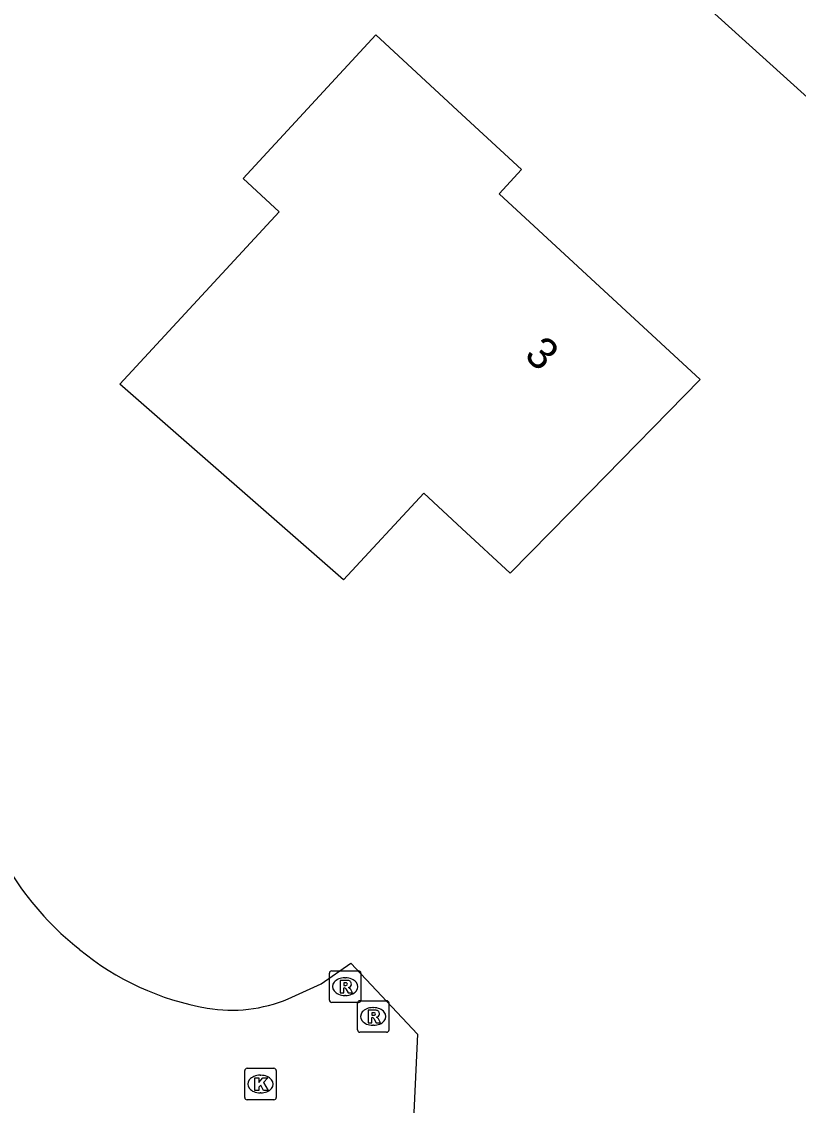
# Model space of a CAD drawing. Extents: x 163268 to 164360, y 381529 to 382285.
# Drawn here: x 163986.03 to 164010.68, y 381954.58 to 381988.97 of the extents above; entities that cross this region are included whole.
import ezdxf

# ---------------------------------------------------------------- set-up
doc = ezdxf.new("R2010")
doc.units = 0
for name, color, linetype in [('IMGEO_Kolk', 7, 'Continuous'), ('IMGEO_Pand', 7, 'Continuous'), ('IMGEO_Pand_nummerreeks', 7, 'Continuous'), ('IMGEO_Rioolput', 7, 'Continuous'), ('IMGEO_Voetpad_open', 7, 'Continuous')]:
    doc.layers.add(name, color=color, linetype=linetype)

msp = doc.modelspace()

# ---------------------------------------------------------------- linework, layer by layer
at = {"layer": 'IMGEO_Kolk'}
for p, q in [((163993.183, 381955.75), (163994.035, 381955.75)), ((163993.108, 381954.824), (163993.108, 381955.676)), ((163993.596, 381955.53), (163993.621, 381955.53)), ((163994.109, 381955.676), (163994.109, 381954.824)), ((163994.035, 381954.75), (163993.183, 381954.75)), ((163993.619, 381954.97), (163993.594, 381954.97))]:
    msp.add_line(p, q, dxfattribs=at)
for points in [[(163993.183, 381955.75), (163994.035, 381955.75)], [(163993.108, 381954.824), (163993.108, 381955.676)], [(163993.429, 381955.45), (163993.552, 381955.45), (163993.552, 381955.299), (163993.682, 381955.45), (163993.846, 381955.45), (163993.7, 381955.299), (163993.853, 381955.05), (163993.701, 381955.05), (163993.616, 381955.214), (163993.552, 381955.147), (163993.552, 381955.05), (163993.429, 381955.05), (163993.429, 381955.45)], [(163994.109, 381955.676), (163994.109, 381954.824)], [(163994.035, 381954.75), (163993.183, 381954.75)]]:
    msp.add_lwpolyline(points, dxfattribs=at)
for centre, start, end in [((163993.185, 381955.674), 91.552, 178.448), ((163993.185, 381955.674), 91.552, 178.448), ((163994.033, 381955.674), 1.552, 88.448), ((163994.033, 381955.674), 1.552, 88.448), ((163993.185, 381954.826), 181.552, 268.448), ((163993.185, 381954.826), 181.552, 268.448), ((163994.033, 381954.826), 271.552, 358.448), ((163994.033, 381954.826), 271.552, 358.448)]:
    msp.add_arc(centre, 0.0765, start, end, dxfattribs=at)
for centre, major_axis, ratio, start_param, end_param in [((163993.595, 381955.25), (-0.387, 0.002), 0.722429, 4.712389, 7.853982), ((163993.62, 381955.25), (-0.39, 0.002), 0.717154, 1.570796, 4.712389)]:
    msp.add_ellipse(centre, major_axis=major_axis, ratio=ratio, start_param=start_param, end_param=end_param, dxfattribs=at)
at = {"layer": 'IMGEO_Pand'}
msp.add_lwpolyline([(164000, 381972.883), (163998.789, 381974.003), (163996.243, 381971.249), (163989.143, 381977.459), (163994.207, 381982.936), (163993.06, 381983.996), (163997.269, 381988.548), (164000, 381986.023), (164001.892, 381984.273), (164001.183, 381983.506), (164007.562, 381977.608), (164004.063, 381974.038), (164001.537, 381971.461), (164000, 381972.883)], dxfattribs=at)
at = {"layer": 'IMGEO_Rioolput'}
for p, q in [((163995.872, 381958.842), (163996.724, 381958.842)), ((163995.797, 381957.916), (163995.797, 381958.768)), ((163996.285, 381958.622), (163996.31, 381958.622)), ((163996.798, 381958.768), (163996.798, 381957.916)), ((163996.724, 381957.842), (163995.872, 381957.842)), ((163996.308, 381958.062), (163996.283, 381958.062)), ((163996.687, 381956.97), (163996.687, 381957.822)), ((163996.762, 381957.896), (163997.614, 381957.896)), ((163997.688, 381957.822), (163997.688, 381956.97)), ((163997.175, 381957.676), (163997.2, 381957.676)), ((163997.614, 381956.896), (163996.762, 381956.896)), ((163997.198, 381957.116), (163997.173, 381957.116))]:
    msp.add_line(p, q, dxfattribs=at)
for points in [[(163995.872, 381958.842), (163996.724, 381958.842)], [(163995.797, 381957.916), (163995.797, 381958.768)], [(163996.386, 381958.54), (163996.134, 381958.542), (163996.134, 381958.142)], [(163996.798, 381958.768), (163996.798, 381957.916)], [(163996.134, 381958.142), (163996.258, 381958.142), (163996.258, 381958.304), (163996.269, 381958.304)], [(163996.312, 381958.461), (163996.258, 381958.461), (163996.258, 381958.38)], [(163996.258, 381958.38), (163996.31, 381958.38)], [(163996.316, 381958.275), (163996.387, 381958.142), (163996.527, 381958.142), (163996.462, 381958.268)], [(163996.724, 381957.842), (163995.872, 381957.842)], [(163996.687, 381956.97), (163996.687, 381957.822)], [(163996.762, 381957.896), (163997.614, 381957.896)], [(163997.688, 381957.822), (163997.688, 381956.97)], [(163997.276, 381957.594), (163997.024, 381957.596), (163997.024, 381957.196)], [(163997.202, 381957.515), (163997.148, 381957.515), (163997.148, 381957.434)], [(163997.024, 381957.196), (163997.148, 381957.196), (163997.148, 381957.358), (163997.159, 381957.358)], [(163997.148, 381957.434), (163997.2, 381957.434)], [(163997.206, 381957.329), (163997.277, 381957.196), (163997.417, 381957.196), (163997.352, 381957.322)], [(163997.614, 381956.896), (163996.762, 381956.896)]]:
    msp.add_lwpolyline(points, dxfattribs=at)
for centre, radius, start, end in [((163995.874, 381958.766), 0.0765, 91.552, 178.448), ((163995.874, 381958.766), 0.0765, 91.552, 178.448), ((163996.722, 381958.766), 0.0765, 1.552, 88.448), ((163996.722, 381958.766), 0.0765, 1.552, 88.448), ((163996.385, 381958.43), 0.109, 350.3612, 89.416), ((163996.268, 381958.251), 0.0533, 26.0293, 88.6989), ((163996.294, 381958.569), 0.19, 274.7715, 282.9687), ((163996.318, 381958.365), 0.0964, 77.0061, 93.1865), ((163996.332, 381958.422), 0.0378, 276.6634, 79.6772), ((163996.383, 381958.43), 0.112, 277.5842, 350.9817), ((163996.367, 381958.215), 0.108, 29.5134, 73.7905), ((163995.874, 381957.918), 0.0765, 181.552, 268.448), ((163995.874, 381957.918), 0.0765, 181.552, 268.448), ((163996.764, 381957.82), 0.0765, 91.552, 178.448), ((163996.764, 381957.82), 0.0765, 91.552, 178.448), ((163996.722, 381957.918), 0.0765, 271.552, 358.448), ((163996.722, 381957.918), 0.0765, 271.552, 358.448), ((163997.612, 381957.82), 0.0765, 1.552, 88.448), ((163997.612, 381957.82), 0.0765, 1.552, 88.448), ((163997.208, 381957.419), 0.0964, 77.0061, 93.1865), ((163997.222, 381957.476), 0.0378, 276.6634, 79.6772), ((163997.275, 381957.484), 0.109, 350.3612, 89.416), ((163997.273, 381957.484), 0.112, 277.5842, 350.9817), ((163997.158, 381957.305), 0.0533, 26.0293, 88.6989), ((163997.184, 381957.623), 0.19, 274.7715, 282.9687), ((163997.257, 381957.269), 0.108, 29.5134, 73.7905), ((163996.764, 381956.972), 0.0765, 181.552, 268.448), ((163996.764, 381956.972), 0.0765, 181.552, 268.448), ((163997.612, 381956.972), 0.0765, 271.552, 358.448), ((163997.612, 381956.972), 0.0765, 271.552, 358.448)]:
    msp.add_arc(centre, radius, start, end, dxfattribs=at)
for centre, major_axis, ratio, start_param, end_param in [((163996.284, 381958.342), (-0.387, 0.002), 0.722429, 4.712389, 7.853982), ((163996.309, 381958.342), (-0.39, 0.002), 0.717154, 1.570796, 4.712389), ((163997.174, 381957.396), (-0.387, 0.002), 0.722429, 4.712389, 7.853982), ((163997.199, 381957.396), (-0.39, 0.002), 0.717154, 1.570796, 4.712389)]:
    msp.add_ellipse(centre, major_axis=major_axis, ratio=ratio, start_param=start_param, end_param=end_param, dxfattribs=at)
at = {"layer": 'IMGEO_Voetpad_open'}
for points in [[(164047.495, 381953.575), (164005.841, 381991.21), (164000, 381996.499), (163996.133, 382000), (163967.622, 382025.804), (163959.22, 382032.884), (163952.437, 382038.271), (163951.112, 382039.278), (163945.397, 382043.624), (163945.352, 382043.639)], [(163994.488, 381957.95), (163995.532, 381958.433), (163996.475, 381959.09), (163998.596, 381956.832), (163998.439, 381953.443), (163996.065, 381950.882)]]:
    msp.add_lwpolyline(points, dxfattribs=at)
for centre, radius, start, end in [((163993.963, 381967.188), 9.794, 195.3619, 231.4685), ((163993.422, 381966.263), 8.735, 230.4667, 260.0977), ((163992.687, 381962.347), 4.751, 260.7043, 292.2699)]:
    msp.add_arc(centre, radius, start, end, dxfattribs=at)

# ---------------------------------------------------------------- texts
at = {"layer": 'IMGEO_Pand_nummerreeks'}
msp.add_text('3', height=1, rotation=317.2436, dxfattribs=at).set_placement((164001.944, 381978.335))

doc.saveas('drawing.dxf')
